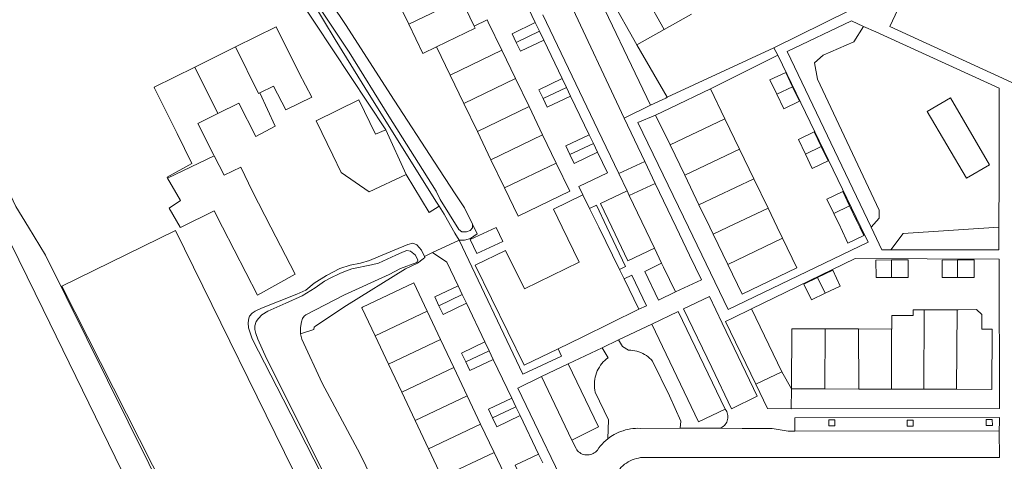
# Model space of a CAD drawing. Header units: metres. Extents: x 89888 to 94270, y 464165 to 468904.
# Tile 271 of 369: x 92181 to 92332, y 467714 to 467782. Entities that reach past the tile are written whole.
import ezdxf

# ---------------------------------------------------------------- set-up
doc = ezdxf.new("R2010")
doc.units = ezdxf.units.M
for name, color, linetype, lineweight in [('B_BEBOUWINGSGRENS_0', 251, 'CONTINUOUS', 13), ('B_TUSSENMUUR_0', 251, 'CONTINUOUS', 13), ('G_GRENS_ALGEMEEN_0', 251, 'CONTINUOUS', 13), ('T_CULTUURGRENS_0', 251, 'CONTINUOUS', 13), ('T_HEK_LIJN_0', 251, 'CONTINUOUS', 13), ('V_WEGGRENS_0', 251, 'CONTINUOUS', 13), ('W_WALBESCHERMING_LIJN_0', 251, 'CONTINUOUS', 13), ('W_WATERGRENS_0', 251, 'CONTINUOUS', 13)]:
    doc.layers.add(name, color=color, linetype=linetype, lineweight=lineweight)

msp = doc.modelspace()

# ---------------------------------------------------------------- linework, layer by layer
at = {"layer": 'B_BEBOUWINGSGRENS_0'}
for p, q in [((92238.51, 467785.71), (92240.61, 467781.36)), ((92250.69, 467781.05), (92248.66, 467785.25)), ((92275.76, 467778.15), (92271.39, 467785.93)), ((92284.18, 467782.88), (92279.97, 467780.52)), ((92260.11, 467781.59), (92260.79, 467780.24)), ((92260.79, 467780.24), (92261.41, 467778.88)), ((92279.97, 467780.52), (92275.76, 467778.15)), ((92213.9, 467777.82), (92207.62, 467774.71)), ((92244.89, 467777.82), (92246.98, 467773.47)), ((92257.05, 467772.96), (92254.95, 467777.31)), ((92246.98, 467773.47), (92249.08, 467769.12)), ((92259.15, 467768.61), (92257.05, 467772.96)), ((92264.26, 467772.93), (92264.93, 467771.59)), ((92264.93, 467771.59), (92265.56, 467770.23)), ((92287.11, 467771.37), (92289.35, 467766.73)), ((92297.34, 467770.53), (92298.42, 467768.27)), ((92249.08, 467769.12), (92251.18, 467764.77)), ((92261.24, 467764.26), (92259.15, 467768.61)), ((92280.89, 467762.71), (92278.67, 467767.29)), ((92228.91, 467761.12), (92226.32, 467766.41)), ((92289.35, 467766.73), (92291.62, 467762.04)), ((92237.08, 467765.04), (92240.22, 467758.12)), ((92251.18, 467764.77), (92253.28, 467760.42)), ((92263.34, 467759.91), (92261.24, 467764.26)), ((92268.41, 467764.28), (92269.07, 467762.93)), ((92269.07, 467762.93), (92269.71, 467761.58)), ((92283.15, 467758.02), (92280.89, 467762.71)), ((92210.61, 467761.03), (92210.56, 467761.14)), ((92291.62, 467762.04), (92293.82, 467757.48)), ((92253.28, 467760.42), (92255.37, 467756.07)), ((92285.36, 467753.45), (92283.15, 467758.02)), ((92293.82, 467757.48), (92296.01, 467752.95)), ((92267.44, 467754.99), (92268.47, 467752.89)), ((92296.01, 467752.95), (92297.43, 467750)), ((92309.67, 467751.06), (92308.59, 467753.29)), ((92204.61, 467749.47), (92187.13, 467740.88)), ((92289.8, 467744.24), (92287.54, 467748.92)), ((92297.43, 467750), (92298.25, 467748.31)), ((92273.08, 467743.48), (92273.8, 467742.01)), ((92241.39, 467741.4), (92243.45, 467737.04)), ((92273.8, 467742.01), (92276.09, 467737.34)), ((92248.21, 467740.96), (92248.86, 467739.6)), ((92248.86, 467739.6), (92249.51, 467738.25)), ((92243.45, 467737.04), (92245.51, 467732.68)), ((92325.18, 467737.26), (92320.09, 467737.27)), ((92309.97, 467734.3), (92304.82, 467734.31)), ((92315.05, 467734.28), (92309.97, 467734.3)), ((92237.46, 467728.88), (92235.4, 467733.23)), ((92245.51, 467732.68), (92247.57, 467728.32)), ((92252.35, 467732.29), (92253, 467730.94)), ((92253, 467730.94), (92253.64, 467729.58)), ((92239.52, 467724.52), (92237.46, 467728.88)), ((92247.57, 467728.32), (92249.63, 467723.96)), ((92241.57, 467720.16), (92239.52, 467724.52)), ((92299.63, 467725.04), (92304.74, 467725.03)), ((92304.74, 467725.03), (92310.02, 467725.02)), ((92310.02, 467725.02), (92315.03, 467725.01)), ((92315.03, 467725.01), (92320.03, 467724.99)), ((92320.03, 467724.99), (92325.09, 467724.98)), ((92249.63, 467723.96), (92251.69, 467719.6)), ((92256.48, 467723.62), (92257.13, 467722.27)), ((92257.13, 467722.27), (92257.77, 467720.92)), ((92243.63, 467715.8), (92241.57, 467720.16)), ((92251.69, 467719.6), (92253.75, 467715.24)), ((92245.69, 467711.44), (92243.63, 467715.8)), ((92253.75, 467715.24), (92255.81, 467710.89)), ((92260.61, 467714.97), (92261.27, 467713.62))]:
    msp.add_line(p, q, dxfattribs=at)
for points in [[(92223.72, 467773.77), (92220.17, 467780.93), (92213.9, 467777.82)], [(92240.61, 467781.36), (92242.8, 467776.81), (92244.89, 467777.82)], [(92254.95, 467777.31), (92252.85, 467781.66), (92252.68, 467782.02), (92250.69, 467781.05)], [(92257.19, 467778.52), (92256.54, 467779.87), (92260.11, 467781.59)], [(92261.41, 467778.88), (92257.83, 467777.16), (92257.19, 467778.52)], [(92207.62, 467774.71), (92201.35, 467771.6), (92201.41, 467771.46), (92204.9, 467764.44), (92207.14, 467759.83), (92203.33, 467757.71), (92203.42, 467757.55)], [(92217.62, 467770.74), (92219.73, 467771.79), (92221.64, 467768.13), (92225.65, 467770.09), (92223.72, 467773.77)], [(92299.78, 467771.69), (92298.73, 467773.9), (92296.29, 467772.74), (92297.34, 467770.53)], [(92261.32, 467769.87), (92260.68, 467771.22), (92264.26, 467772.93)], [(92298.42, 467768.27), (92300.85, 467769.45), (92299.78, 467771.69)], [(92211.17, 467767.55), (92214.4, 467769.15), (92217.01, 467763.99), (92219.98, 467765.59), (92217.62, 467770.74)], [(92265.56, 467770.23), (92261.97, 467768.51), (92261.32, 467769.87)], [(92278.67, 467767.29), (92280.91, 467768.37), (92287.11, 467771.37)], [(92226.32, 467766.41), (92232.91, 467769.64), (92235.5, 467764.35), (92237.08, 467765.04)], [(92210.56, 467761.14), (92208.1, 467766.03), (92211.17, 467767.55)], [(92265.46, 467761.21), (92264.81, 467762.56), (92268.41, 467764.28)], [(92304.22, 467762.44), (92303.14, 467764.7), (92300.7, 467763.54), (92301.78, 467761.28)], [(92214.72, 467759.28), (92212.16, 467758.01), (92210.61, 467761.03)], [(92240.22, 467758.12), (92234.48, 467755.46), (92230.2, 467758.45), (92228.91, 467761.12)], [(92269.71, 467761.58), (92266.11, 467759.85), (92265.46, 467761.21)], [(92301.78, 467761.28), (92302.83, 467759.08), (92305.26, 467760.25), (92304.22, 467762.44)], [(92255.37, 467756.07), (92257.47, 467751.72), (92265.44, 467755.56), (92263.34, 467759.91)], [(92203.42, 467757.55), (92205.4, 467754.14), (92203.66, 467752.93), (92205.34, 467750), (92205.38, 467749.93), (92205.51, 467750), (92210.6, 467752.54), (92211.9, 467750), (92217.3, 467739.53), (92223.08, 467742.74), (92219.34, 467750), (92216.5, 467755.5), (92214.72, 467759.28)], [(92263.66, 467731.25), (92258.41, 467728.68), (92250.84, 467744.13), (92255.53, 467746.43), (92258.45, 467740.47), (92262.67, 467742.54), (92266.89, 467744.61), (92264.25, 467750), (92262.9, 467752.76), (92267.44, 467754.99)], [(92308.59, 467753.29), (92307.53, 467755.5), (92305.09, 467754.33), (92306.16, 467752.12)], [(92287.54, 467748.92), (92287.02, 467750), (92285.36, 467753.45)], [(92268.47, 467752.89), (92269.89, 467750), (92273.08, 467743.48)], [(92306.16, 467752.12), (92307.18, 467750), (92307.24, 467749.89)], [(92307.24, 467749.89), (92308.29, 467747.53), (92310.78, 467748.72), (92310.17, 467750), (92309.67, 467751.06)], [(92187.13, 467740.88), (92207.07, 467701.49), (92224.23, 467709.56), (92204.61, 467749.47)], [(92255.09, 467747.77), (92254.08, 467749.94), (92250.09, 467748.09), (92251.1, 467745.92), (92255.09, 467747.77)], [(92298.25, 467748.31), (92300.47, 467743.72), (92292.02, 467739.64), (92289.8, 467744.24)], [(92315.06, 467744.95), (92312.65, 467744.92), (92312.67, 467742.24), (92315.06, 467742.25)], [(92315.06, 467742.25), (92317.62, 467742.25), (92317.61, 467744.95), (92315.06, 467744.95)], [(92325.24, 467744.94), (92322.85, 467744.91), (92322.86, 467742.23), (92325.22, 467742.24)], [(92325.22, 467742.24), (92327.8, 467742.24), (92327.79, 467744.94), (92325.24, 467744.94)], [(92304.81, 467739.81), (92307.15, 467740.91), (92305.99, 467743.36), (92303.61, 467742.23)], [(92235.4, 467733.23), (92233.35, 467737.56), (92233.46, 467737.65), (92241.39, 467741.4)], [(92303.61, 467742.23), (92301.54, 467741.23), (92302.69, 467738.81), (92304.81, 467739.81)], [(92245.25, 467737.88), (92244.6, 467739.23), (92248.21, 467740.96)], [(92249.51, 467738.25), (92245.9, 467736.52), (92245.25, 467737.88)], [(92276.09, 467737.34), (92267.32, 467733.04), (92263.66, 467731.25)], [(92320.09, 467737.27), (92318.38, 467737.27), (92318.37, 467736.37), (92315.12, 467736.38), (92315.12, 467734.28), (92315.05, 467734.28)], [(92328.95, 467734.25), (92328.97, 467736.52), (92328.17, 467737.29), (92325.32, 467737.26), (92325.18, 467737.26)], [(92304.82, 467734.31), (92299.66, 467734.32), (92299.63, 467725.2), (92299.63, 467725.04)], [(92325.09, 467724.98), (92330.54, 467724.97), (92330.57, 467734.24), (92328.95, 467734.25)], [(92249.39, 467729.21), (92248.74, 467730.56), (92252.35, 467732.29)], [(92253.64, 467729.58), (92250.03, 467727.86), (92249.39, 467729.21)], [(92253.53, 467720.55), (92252.88, 467721.9), (92256.48, 467723.62)], [(92257.77, 467720.92), (92254.17, 467719.2), (92253.53, 467720.55)], [(92257.66, 467711.9), (92257.01, 467713.25), (92260.61, 467714.97)]]:
    msp.add_lwpolyline(points, dxfattribs=at)
at = {"layer": 'B_TUSSENMUUR_0'}
for p, q in [((92275.6, 467788.3), (92279.97, 467780.52)), ((92248.66, 467785.25), (92240.61, 467781.36)), ((92257.19, 467778.52), (92260.79, 467780.24)), ((92246.98, 467773.47), (92254.95, 467777.31)), ((92207.62, 467774.71), (92211.17, 467767.55)), ((92249.08, 467769.12), (92257.05, 467772.96)), ((92261.32, 467769.87), (92264.93, 467771.59)), ((92297.34, 467770.53), (92299.78, 467771.69)), ((92251.18, 467764.77), (92259.15, 467768.61)), ((92280.89, 467762.71), (92289.35, 467766.73)), ((92253.28, 467760.42), (92261.24, 467764.26)), ((92265.46, 467761.21), (92269.07, 467762.93)), ((92210.61, 467761.03), (92203.42, 467757.55)), ((92283.15, 467758.02), (92291.62, 467762.04)), ((92301.78, 467761.28), (92304.22, 467762.44)), ((92255.37, 467756.07), (92263.34, 467759.91)), ((92285.36, 467753.45), (92293.82, 467757.48)), ((92306.16, 467752.12), (92308.59, 467753.29)), ((92289.8, 467744.24), (92298.25, 467748.31)), ((92315.06, 467744.95), (92315.06, 467742.25)), ((92325.24, 467744.94), (92325.22, 467742.24)), ((92303.61, 467742.23), (92304.81, 467739.81)), ((92245.25, 467737.88), (92248.86, 467739.6)), ((92235.4, 467733.23), (92243.45, 467737.04)), ((92320.09, 467737.27), (92320.03, 467724.99)), ((92325.18, 467737.26), (92325.09, 467724.98)), ((92304.82, 467734.31), (92304.74, 467725.03)), ((92309.97, 467734.3), (92310.02, 467725.02)), ((92315.05, 467734.28), (92315.03, 467725.01)), ((92237.46, 467728.88), (92245.51, 467732.68)), ((92253, 467730.94), (92249.39, 467729.21)), ((92239.52, 467724.52), (92247.57, 467728.32)), ((92241.57, 467720.16), (92249.63, 467723.96)), ((92257.13, 467722.27), (92253.53, 467720.55)), ((92243.63, 467715.8), (92251.69, 467719.6)), ((92245.69, 467711.44), (92253.75, 467715.24))]:
    msp.add_line(p, q, dxfattribs=at)
for points in [[(92244.89, 467777.82), (92250.86, 467780.7), (92250.69, 467781.05)], [(92213.9, 467777.82), (92217.45, 467770.66), (92217.62, 467770.74)], [(92287.54, 467748.92), (92289.8, 467750), (92296.01, 467752.95)]]:
    msp.add_lwpolyline(points, dxfattribs=at)
at = {"layer": 'G_GRENS_ALGEMEEN_0'}
msp.add_line((92244.25, 467746.09), (92243.02, 467745.46), dxfattribs=at)
for points in [[(92248.36, 467748), (92247.73, 467749.06), (92246.59, 467751.07), (92246.06, 467751.99), (92245.28, 467753.25)], [(92250.45, 467750.47), (92251.17, 467749), (92250.14, 467748.28), (92249.22, 467748), (92248.36, 467748)], [(92227.14, 467711.87), (92221.24, 467723.46), (92216.48, 467732.76), (92215.91, 467734.48), (92215.86, 467735.25), (92215.95, 467735.94), (92216.07, 467736.25), (92216.46, 467736.72), (92216.93, 467737.02), (92217.88, 467737.48), (92223.34, 467739.68), (92224.71, 467740.3), (92226, 467741.34), (92227.92, 467742.56), (92230, 467743.65), (92231.58, 467744.12), (92233.16, 467744.45), (92234.56, 467744.86), (92235.9, 467745.45), (92238.35, 467746.44), (92240.46, 467747.31), (92241.21, 467747.54), (92241.83, 467747.29), (92242.55, 467746.45), (92243.02, 467745.46)], [(92243.02, 467745.46), (92243.07, 467745.34), (92242.81, 467745.1), (92241.96, 467744.47), (92240.08, 467743.59)], [(92240.08, 467743.59), (92231, 467737.93), (92226.29, 467734.79), (92226.03, 467734.55), (92225.95, 467734.21), (92223.89, 467733.56)]]:
    msp.add_lwpolyline(points, dxfattribs=at)
at = {"layer": 'T_CULTUURGRENS_0'}
for points in [[(92229.28, 467778.98), (92223.86, 467787.99), (92218.19, 467797.17), (92217.7, 467798.06), (92217.48, 467798.9), (92217.34, 467799.98), (92217.38, 467801.24), (92217.42, 467801.49)], [(92304.51, 467776.55), (92309.26, 467778.63), (92310.75, 467781)], [(92245.28, 467753.25), (92244.78, 467754.04), (92241.04, 467760.04), (92234.48, 467770.47), (92229.28, 467778.98)], [(92311.89, 467750), (92313.13, 467751.42), (92313.13, 467752.61), (92303.61, 467772.83), (92303.17, 467775.36), (92304.51, 467776.55)], [(92331.62, 467750), (92316.85, 467749.04), (92314.96, 467746.53)], [(92272.94, 467732.59), (92273.54, 467731.59), (92274.51, 467731.04), (92274.84, 467731.03), (92275.16, 467730.99), (92275.47, 467730.94), (92275.79, 467730.86), (92276.1, 467730.77), (92276.4, 467730.65), (92276.69, 467730.52), (92276.97, 467730.36), (92277.24, 467730.19), (92277.51, 467730), (92277.75, 467729.8), (92277.99, 467729.58), (92278.21, 467729.34), (92280.83, 467723.97), (92282.58, 467720.06), (92282.48, 467718.96)], [(92271.3, 467717.34), (92271.38, 467720.29), (92269.36, 467724.54), (92269.29, 467724.87), (92269.25, 467725.2), (92269.23, 467725.53), (92269.23, 467725.87), (92269.25, 467726.2), (92269.3, 467726.53), (92269.36, 467726.86), (92269.45, 467727.18), (92269.56, 467727.5), (92269.68, 467727.81), (92269.83, 467728.11), (92270, 467728.4), (92270.18, 467728.68), (92270.38, 467728.94), (92270.6, 467729.2), (92270.84, 467729.43), (92271.09, 467729.66), (92271.35, 467729.86), (92270.43, 467731.39)]]:
    msp.add_lwpolyline(points, dxfattribs=at)
at = {"layer": 'T_HEK_LIJN_0'}
for p, q in [((92275.76, 467778.15), (92280.46, 467770.05)), ((92296.92, 467777.69), (92297.51, 467776.55))]:
    msp.add_line(p, q, dxfattribs=at)
msp.add_lwpolyline([(92165.52, 467775.65), (92178.03, 467750), (92184.23, 467737.28), (92209.42, 467685.61)], dxfattribs=at)
at = {"layer": 'V_WEGGRENS_0'}
for p, q in [((92264.5, 467786.79), (92273.8, 467766.85)), ((92315.81, 467787.06), (92296.92, 467777.69)), ((92261.41, 467778.88), (92264.26, 467772.93)), ((92296.92, 467777.69), (92280.46, 467770.05)), ((92287.11, 467771.37), (92297.51, 467776.55)), ((92265.56, 467770.23), (92268.41, 467764.28)), ((92273.8, 467766.85), (92277.9, 467768.82)), ((92276.99, 467760.16), (92273.8, 467766.85)), ((92272.99, 467758.27), (92276.99, 467760.16)), ((92278.61, 467756.77), (92276.99, 467760.16)), ((92272.99, 467758.27), (92274.26, 467755.61)), ((92274.6, 467754.9), (92278.61, 467756.77)), ((92274.26, 467755.61), (92274.6, 467754.9)), ((92278.49, 467746.76), (92274.6, 467754.9)), ((92248.36, 467748), (92244.25, 467746.09)), ((92244.25, 467746.09), (92246.45, 467744.58)), ((92278.49, 467746.76), (92279.59, 467744.45)), ((92246.45, 467744.58), (92248.21, 467740.96)), ((92249.51, 467738.25), (92252.35, 467732.29)), ((92278.07, 467735.05), (92282.15, 467737.01)), ((92289.42, 467721.89), (92282.15, 467737.01)), ((92293.44, 467737.41), (92290.51, 467735.95)), ((92298.12, 467727.65), (92293.44, 467737.41)), ((92289.46, 467735.43), (92290.51, 467735.95)), ((92289.46, 467735.43), (92294.12, 467725.76)), ((92272.94, 467732.59), (92278.07, 467735.05)), ((92270.43, 467731.39), (92272.94, 467732.59)), ((92263.66, 467731.25), (92264.15, 467730.1)), ((92265.18, 467728.89), (92270.43, 467731.39)), ((92253.64, 467729.58), (92256.48, 467723.62)), ((92265.18, 467728.89), (92261.07, 467726.93)), ((92294.12, 467725.76), (92298.12, 467727.65)), ((92298.12, 467727.65), (92299.63, 467725.04)), ((92265.75, 467717.14), (92261.07, 467726.93)), ((92299.63, 467725.04), (92299.55, 467721.98)), ((92331.69, 467722.01), (92299.55, 467721.98)), ((92257.77, 467720.92), (92260.61, 467714.97)), ((92300.12, 467718.54), (92331.66, 467718.57))]:
    msp.add_line(p, q, dxfattribs=at)
for points in [[(92237.08, 467765.04), (92223.43, 467785.68), (92217.23, 467796), (92212.72, 467803.45)], [(92277.9, 467768.82), (92268.5, 467788.53), (92264.92, 467786.85), (92264.84, 467786.81), (92264.76, 467786.78), (92264.67, 467786.77), (92264.59, 467786.78), (92264.5, 467786.79)], [(92364.31, 467765.55), (92361.49, 467759.51), (92314.8, 467780.99), (92318.44, 467788.82)], [(92254.98, 467786.6), (92256.31, 467783.82), (92258.54, 467784.86), (92260.11, 467781.59)], [(92261.26, 467782.77), (92269.77, 467765.03), (92272.99, 467758.27)], [(92310.75, 467781), (92308.89, 467781.85), (92298.96, 467777.1), (92311.89, 467750)], [(92331.62, 467750), (92331.65, 467757.67), (92331.63, 467771.45), (92312.64, 467780.14), (92310.75, 467781)], [(92170.86, 467778.48), (92170.6, 467776.96), (92169.94, 467774.56), (92179.99, 467753.22), (92181.96, 467750), (92184.59, 467745.7), (92213.28, 467687.78), (92217.03, 467679.85)], [(92297.51, 467776.55), (92310.32, 467750), (92311.43, 467747.7), (92289.88, 467737.3)], [(92280.46, 467770.05), (92280.23, 467769.94), (92277.9, 467768.82)], [(92330.17, 467759.64), (92324.12, 467769.96), (92320.55, 467767.87), (92326.59, 467757.55), (92330.17, 467759.64)], [(92289.88, 467737.3), (92283.75, 467750), (92275.95, 467766.15), (92278.67, 467767.29)], [(92269.71, 467761.58), (92271.23, 467758.4), (92266.82, 467756.27), (92267.44, 467754.99)], [(92245.28, 467753.25), (92243.73, 467752.29), (92240.22, 467758.12)], [(92281.73, 467740), (92285.73, 467741.9), (92283.91, 467745.68), (92281.85, 467750), (92278.61, 467756.77)], [(92274.26, 467755.61), (92270.18, 467753.64), (92271.92, 467750), (92274.4, 467744.8), (92278.49, 467746.76)], [(92268.47, 467752.89), (92269.53, 467753.39), (92271.15, 467750)], [(92271.15, 467750), (92274.04, 467743.94), (92273.08, 467743.48)], [(92311.89, 467750), (92313.55, 467746.53), (92314.96, 467746.53)], [(92314.96, 467746.53), (92331.6, 467746.52), (92331.62, 467750)], [(92264.15, 467730.1), (92258.17, 467727.29), (92248.36, 467748)], [(92281.73, 467740), (92279.11, 467738.75), (92276.99, 467743.16), (92279.59, 467744.45)], [(92279.59, 467744.45), (92279.89, 467743.85), (92281.73, 467740)], [(92293.44, 467737.41), (92309.44, 467745.15), (92331.63, 467745.07), (92331.69, 467722.01)], [(92273.8, 467742.01), (92275, 467742.58), (92277.28, 467737.85), (92276.09, 467737.34)], [(92282.97, 467737.41), (92286.96, 467739.33), (92288.94, 467735.18)], [(92282.97, 467737.41), (92287.32, 467728.34), (92290.38, 467721.98), (92294.34, 467723.91), (92291.39, 467730.05), (92288.94, 467735.18)], [(92278.07, 467735.05), (92285.29, 467719.94), (92289.42, 467721.89)], [(92265.75, 467717.14), (92269.84, 467719.17), (92265.18, 467728.89)], [(92261.07, 467726.93), (92257.42, 467725.17), (92258.04, 467723.88), (92265.79, 467707.69), (92267.6, 467703.88), (92267.61, 467658.2), (92267.56, 467657.77), (92267.49, 467657.34), (92267.41, 467656.91), (92267.31, 467656.49), (92267.19, 467656.07)], [(92299.55, 467721.98), (92295.94, 467722.02), (92294.12, 467725.76)], [(92289.42, 467721.89), (92289.54, 467721.72), (92289.64, 467721.53), (92289.72, 467721.34), (92289.78, 467721.14), (92289.81, 467720.93), (92289.83, 467720.73), (92289.81, 467720.52), (92289.78, 467720.31), (92289.72, 467720.11), (92289.64, 467719.92), (92289.54, 467719.73), (92289.42, 467719.56), (92289.28, 467719.41), (92289.12, 467719.27), (92288.95, 467719.15), (92288.77, 467719.05), (92288.57, 467718.97)], [(92331.66, 467718.57), (92331.68, 467720.06), (92331.69, 467720.61), (92300.13, 467720.6), (92300.12, 467718.54)], [(92305.38, 467720.27), (92305.38, 467719.32), (92306.33, 467719.32), (92306.32, 467720.28), (92305.38, 467720.27)], [(92317.46, 467720.22), (92317.46, 467719.27), (92318.41, 467719.27), (92318.4, 467720.23), (92317.46, 467720.22)], [(92329.65, 467720.33), (92329.65, 467719.37), (92330.6, 467719.38), (92330.59, 467720.34), (92329.65, 467720.33)], [(92282.48, 467718.96), (92276.33, 467718.95), (92275.94, 467718.96), (92275.55, 467718.95), (92275.16, 467718.91), (92274.78, 467718.86), (92274.4, 467718.79), (92274.02, 467718.7), (92273.65, 467718.59), (92273.28, 467718.46), (92272.92, 467718.32), (92272.57, 467718.15), (92272.3, 467718.01), (92272.04, 467717.86), (92271.79, 467717.69), (92271.54, 467717.52), (92271.3, 467717.34)], [(92273.14, 467712.72), (92273.37, 467712.96), (92273.62, 467713.19), (92273.88, 467713.4), (92274.16, 467713.6), (92274.45, 467713.78), (92274.75, 467713.94), (92275.06, 467714.08), (92275.37, 467714.2), (92275.7, 467714.29), (92276.02, 467714.37), (92276.36, 467714.43), (92278.12, 467714.46), (92294.62, 467714.45), (92309.99, 467714.45), (92331.68, 467714.45), (92331.66, 467718.57)], [(92288.57, 467718.97), (92283.47, 467718.96), (92282.48, 467718.96)], [(92300.12, 467718.54), (92299.11, 467718.53), (92296.62, 467718.94), (92292.03, 467718.95), (92288.57, 467718.97)], [(92269.69, 467715.59), (92269.55, 467715.43), (92269.39, 467715.28), (92269.21, 467715.16), (92269.03, 467715.05), (92268.83, 467714.96), (92268.62, 467714.9), (92268.41, 467714.85), (92268.2, 467714.84), (92267.98, 467714.84), (92267.76, 467714.87), (92267.55, 467714.92), (92267.35, 467714.99), (92267.16, 467715.09), (92266.97, 467715.2), (92266.8, 467715.34), (92266.65, 467715.49), (92266.51, 467715.66), (92266.4, 467715.84), (92265.75, 467717.14)], [(92271.3, 467717.34), (92270.99, 467717.08), (92270.7, 467716.81), (92270.43, 467716.53), (92270.16, 467716.23), (92269.92, 467715.92), (92269.69, 467715.59)]]:
    msp.add_lwpolyline(points, dxfattribs=at)
at = {"layer": 'W_WALBESCHERMING_LIJN_0'}
for points in [[(92219.9, 467798.38), (92222.34, 467794.03), (92230.85, 467781.31), (92238.35, 467769.6), (92244.56, 467760.05), (92247.78, 467755.13), (92249.18, 467752.99), (92250.45, 467750.47)], [(92223.89, 467733.56), (92224.14, 467732.72), (92227.27, 467725.91), (92233.09, 467714.98), (92239.34, 467702.16)]]:
    msp.add_lwpolyline(points, dxfattribs=at)
at = {"layer": 'W_WATERGRENS_0'}
for points in [[(92222.92, 467789.77), (92231.41, 467777), (92237.53, 467767.14), (92244.82, 467755.57), (92245.47, 467754.29), (92248.31, 467749.63), (92248.79, 467749.27), (92249.52, 467749.27), (92250.06, 467749.47), (92250.44, 467749.88), (92250.45, 467750.47)], [(92223.89, 467733.56), (92223.92, 467734.5), (92224.08, 467735.37), (92224.24, 467735.92), (92224.46, 467736.26), (92224.71, 467736.49), (92230.72, 467739.58), (92237.57, 467742.71), (92239.32, 467743.61), (92241.87, 467744.53), (92242.01, 467744.91), (92241.62, 467745.67), (92240.87, 467746.29), (92240.3, 467746.38), (92239.66, 467746.15), (92238.6, 467745.7), (92235.95, 467744.46), (92234.86, 467744.18), (92231.85, 467743.55), (92230.86, 467743.23), (92229.98, 467742.84), (92228.46, 467742.16), (92227.62, 467741.66), (92226.16, 467740.66), (92224.17, 467739.4), (92221.63, 467738.3), (92218.85, 467737.06), (92217.96, 467736.5), (92217.45, 467735.92), (92217.09, 467735.45), (92216.86, 467734.79), (92216.88, 467734.2), (92217.03, 467733.6), (92217.35, 467732.72), (92218.65, 467729.73), (92222.12, 467722.87), (92227.79, 467711.46)]]:
    msp.add_lwpolyline(points, dxfattribs=at)

doc.saveas('drawing.dxf')
